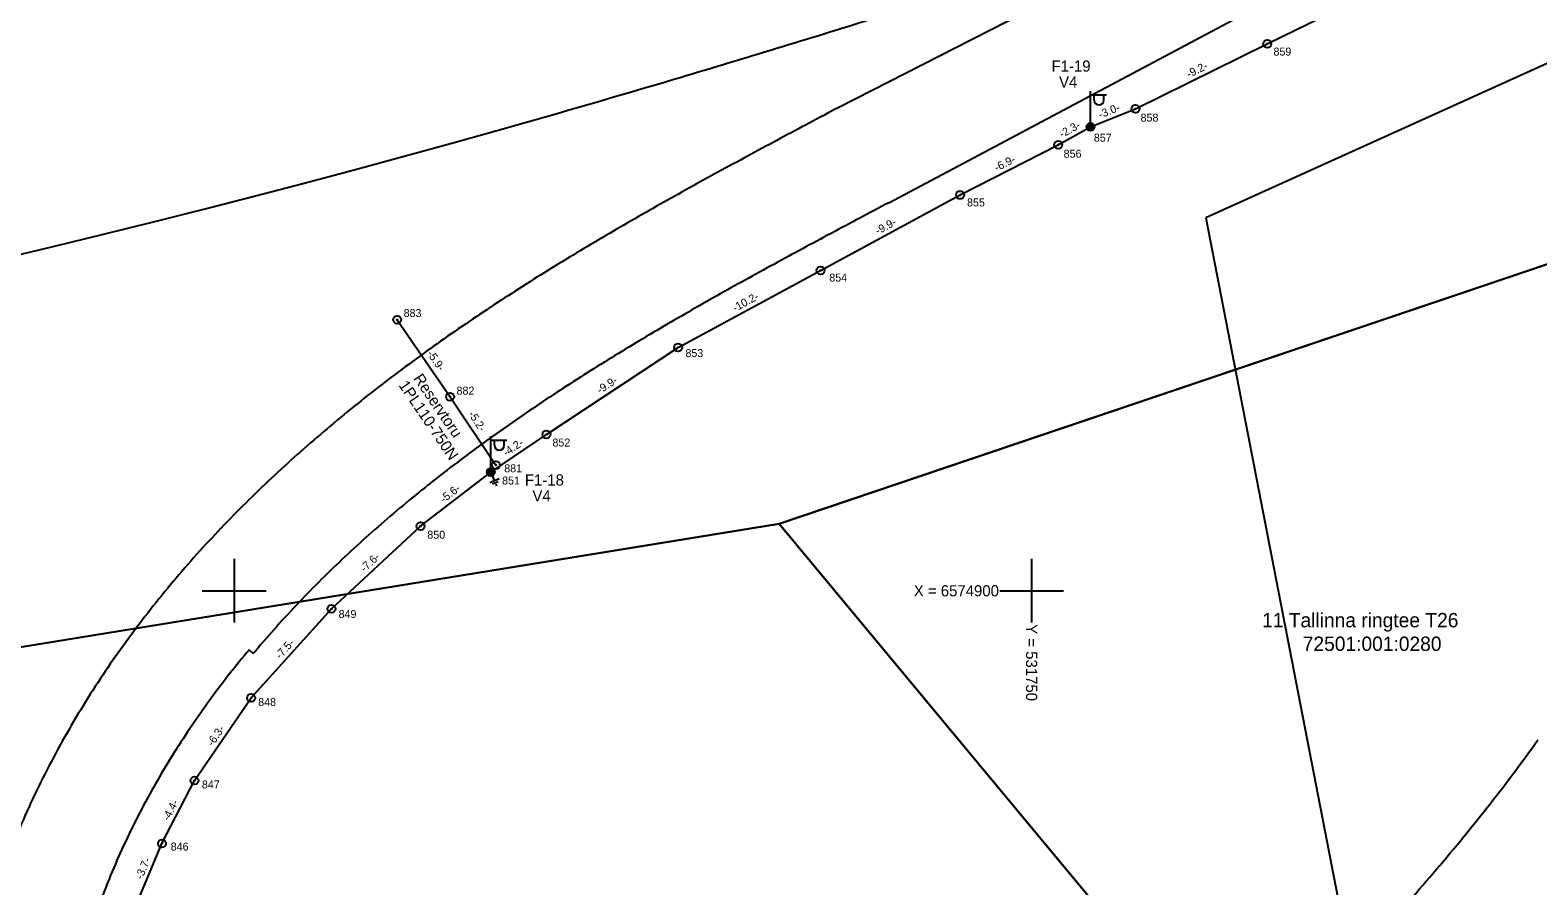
# Model space of a CAD drawing. Extents: x 528816 to 533196, y 6574767 to 6575847.
# Drawn here: x 531687.2 to 531781.7, y 6574881.5 to 6574935.2 of the extents above; entities that cross this region are included whole.
import ezdxf

# ---------------------------------------------------------------- set-up
doc = ezdxf.new("R2010")
doc.units = 0
for name, color, linetype in [('JOONSIDE', 7, 'Continuous'), ('KOORDPUNKT', 7, 'Continuous'), ('MOOTPIIR', 7, 'Continuous'), ('MPKAABEL', 7, 'Continuous'), ('PIIR', 7, 'Continuous'), ('POST', 7, 'Continuous'), ('TEE', 7, 'Continuous'), ('VORK', 7, 'Continuous')]:
    doc.layers.add(name, color=color, linetype=linetype)

msp = doc.modelspace()

# ---------------------------------------------------------------- linework, layer by layer
at = {"layer": 'KOORDPUNKT'}
for centre, radius in [((531764.773, 6574934.306), 0.25), ((531764.773, 6574934.306), 0.025), ((531764.773, 6574934.306), 0.0221), ((531764.773, 6574934.306), 0.0191), ((531764.773, 6574934.306), 0.0161), ((531764.773, 6574934.306), 0.0132), ((531764.773, 6574934.306), 0.0102), ((531764.773, 6574934.306), 0.00726), ((531764.773, 6574934.306), 0.0043), ((531756.511, 6574930.232), 0.25), ((531756.511, 6574930.232), 0.025), ((531756.511, 6574930.232), 0.0221), ((531756.511, 6574930.232), 0.0191), ((531756.511, 6574930.232), 0.0161), ((531756.511, 6574930.232), 0.0132), ((531756.511, 6574930.232), 0.0102), ((531756.511, 6574930.232), 0.00726), ((531756.511, 6574930.232), 0.0043), ((531753.692, 6574929.1), 0.25), ((531753.692, 6574929.1), 0.025), ((531753.692, 6574929.1), 0.0221), ((531753.692, 6574929.1), 0.0191), ((531753.692, 6574929.1), 0.0161), ((531753.692, 6574929.1), 0.0132), ((531753.692, 6574929.1), 0.0102), ((531753.692, 6574929.1), 0.00726), ((531753.692, 6574929.1), 0.0043), ((531751.673, 6574927.982), 0.25), ((531751.673, 6574927.982), 0.025), ((531751.673, 6574927.982), 0.0221), ((531751.673, 6574927.982), 0.0191), ((531751.673, 6574927.982), 0.0161), ((531751.673, 6574927.982), 0.0132), ((531751.673, 6574927.982), 0.0102), ((531751.673, 6574927.982), 0.00726), ((531751.673, 6574927.982), 0.0043), ((531745.517, 6574924.828), 0.25), ((531745.517, 6574924.828), 0.025), ((531745.517, 6574924.828), 0.0221), ((531745.517, 6574924.828), 0.0191), ((531745.517, 6574924.828), 0.0161), ((531745.517, 6574924.828), 0.0132), ((531745.517, 6574924.828), 0.0102), ((531745.517, 6574924.828), 0.00726), ((531745.517, 6574924.828), 0.0043), ((531736.767, 6574920.097), 0.25), ((531736.767, 6574920.097), 0.025), ((531736.767, 6574920.097), 0.0221), ((531736.767, 6574920.097), 0.0191), ((531736.767, 6574920.097), 0.0161), ((531736.767, 6574920.097), 0.0132), ((531736.767, 6574920.097), 0.0102), ((531736.767, 6574920.097), 0.00726), ((531736.767, 6574920.097), 0.0043), ((531710.222, 6574917.003), 0.25), ((531710.222, 6574917.003), 0.025), ((531710.222, 6574917.003), 0.0221), ((531710.222, 6574917.003), 0.0191), ((531710.222, 6574917.003), 0.0161), ((531710.222, 6574917.003), 0.0132), ((531710.222, 6574917.003), 0.0102), ((531710.222, 6574917.003), 0.00726), ((531710.222, 6574917.003), 0.0043), ((531727.832, 6574915.264), 0.25), ((531727.832, 6574915.264), 0.025), ((531727.832, 6574915.264), 0.0221), ((531727.832, 6574915.264), 0.0191), ((531727.832, 6574915.264), 0.0161), ((531727.832, 6574915.264), 0.0132), ((531727.832, 6574915.264), 0.0102), ((531727.832, 6574915.264), 0.00726), ((531727.832, 6574915.264), 0.0043), ((531713.538, 6574912.175), 0.25), ((531713.538, 6574912.175), 0.025), ((531713.538, 6574912.175), 0.0221), ((531713.538, 6574912.175), 0.0191), ((531713.538, 6574912.175), 0.0161), ((531713.538, 6574912.175), 0.0132), ((531713.538, 6574912.175), 0.0102), ((531713.538, 6574912.175), 0.00726), ((531713.538, 6574912.175), 0.0043), ((531719.579, 6574909.809), 0.25), ((531719.579, 6574909.809), 0.025), ((531719.579, 6574909.809), 0.0221), ((531719.579, 6574909.809), 0.0191), ((531719.579, 6574909.809), 0.0161), ((531719.579, 6574909.809), 0.0132), ((531719.579, 6574909.809), 0.0102), ((531719.579, 6574909.809), 0.00726), ((531719.579, 6574909.809), 0.0043), ((531716.418, 6574907.888), 0.25), ((531716.091, 6574907.447), 0.25), ((531716.091, 6574907.447), 0.025), ((531716.091, 6574907.447), 0.0221), ((531716.091, 6574907.447), 0.0191), ((531716.091, 6574907.447), 0.0161), ((531716.091, 6574907.447), 0.0132), ((531716.091, 6574907.447), 0.0102), ((531716.091, 6574907.447), 0.00726), ((531716.091, 6574907.447), 0.0043), ((531716.418, 6574907.888), 0.025), ((531716.418, 6574907.888), 0.0221), ((531716.418, 6574907.888), 0.0191), ((531716.418, 6574907.888), 0.0161), ((531716.418, 6574907.888), 0.0132), ((531716.418, 6574907.888), 0.0102), ((531716.418, 6574907.888), 0.00726), ((531716.418, 6574907.888), 0.0043), ((531711.692, 6574904.055), 0.25), ((531711.692, 6574904.055), 0.025), ((531711.692, 6574904.055), 0.0221), ((531711.692, 6574904.055), 0.0191), ((531711.692, 6574904.055), 0.0161), ((531711.692, 6574904.055), 0.0132), ((531711.692, 6574904.055), 0.0102), ((531711.692, 6574904.055), 0.00726), ((531711.692, 6574904.055), 0.0043), ((531706.101, 6574898.867), 0.25), ((531706.101, 6574898.867), 0.025), ((531706.101, 6574898.867), 0.0221), ((531706.101, 6574898.867), 0.0191), ((531706.101, 6574898.867), 0.0161), ((531706.101, 6574898.867), 0.0132), ((531706.101, 6574898.867), 0.0102), ((531706.101, 6574898.867), 0.00726), ((531706.101, 6574898.867), 0.0043), ((531701.067, 6574893.276), 0.25), ((531701.067, 6574893.276), 0.025), ((531701.067, 6574893.276), 0.0221), ((531701.067, 6574893.276), 0.0191), ((531701.067, 6574893.276), 0.0161), ((531701.067, 6574893.276), 0.0132), ((531701.067, 6574893.276), 0.0102), ((531701.067, 6574893.276), 0.00726), ((531701.067, 6574893.276), 0.0043), ((531697.516, 6574888.092), 0.25), ((531697.516, 6574888.092), 0.025), ((531697.516, 6574888.092), 0.0221), ((531697.516, 6574888.092), 0.0191), ((531697.516, 6574888.092), 0.0161), ((531697.516, 6574888.092), 0.0132), ((531697.516, 6574888.092), 0.0102), ((531697.516, 6574888.092), 0.00726), ((531697.516, 6574888.092), 0.0043), ((531695.478, 6574884.14), 0.25), ((531695.478, 6574884.14), 0.025), ((531695.478, 6574884.14), 0.0221), ((531695.478, 6574884.14), 0.0191), ((531695.478, 6574884.14), 0.0161), ((531695.478, 6574884.14), 0.0132), ((531695.478, 6574884.14), 0.0102), ((531695.478, 6574884.14), 0.00726), ((531695.478, 6574884.14), 0.0043)]:
    msp.add_circle(centre, radius, dxfattribs=at)
at = {"layer": 'MOOTPIIR'}
msp.add_lwpolyline([(532326.975, 6575157.507), (532011.424, 6575047.308), (531974.249, 6575056.159), (531949.023, 6575045.98), (531934.418, 6575025.179), (531948.58, 6574987.561), (531930.435, 6574980.038), (531915.387, 6575014.558), (531872.016, 6575000.396), (531879.539, 6574971.629), (531794.124, 6574938.436), (531760.931, 6574923.389), (531786.158, 6574793.274), (531744.999, 6574779.555), (531692.776, 6574778.227), (531621.08, 6574852.578), (531554.695, 6574876.477), (531465.739, 6574886.656), (531460.428, 6574919.848), (531387.405, 6574932.24), (531177.628, 6574990.659), (531134.699, 6574992.429), (531095.311, 6575014.115), (530588.571, 6575165.473)], dxfattribs=at)
at = {"layer": 'MPKAABEL'}
for points in [[(531697.756, 6574845.381), (531696.414, 6574847.443), (531693.57, 6574853.546), (531691.866, 6574859.852), (531691.626, 6574868.768), (531692.561, 6574873.925), (531692.517, 6574875.444), (531693.03, 6574877.165), (531694.058, 6574880.773), (531695.478, 6574884.14), (531697.516, 6574888.092), (531701.067, 6574893.276), (531706.101, 6574898.867), (531711.692, 6574904.055), (531716.091, 6574907.447), (531719.579, 6574909.809), (531727.832, 6574915.264), (531736.767, 6574920.097), (531745.517, 6574924.828), (531751.673, 6574927.982), (531753.692, 6574929.1), (531756.511, 6574930.232), (531764.773, 6574934.306), (531771.878, 6574937.812)], [(531697.756, 6574845.381), (531696.414, 6574847.443), (531693.57, 6574853.546), (531691.866, 6574859.852), (531691.626, 6574868.768), (531692.561, 6574873.925), (531692.517, 6574875.444), (531693.03, 6574877.165), (531694.058, 6574880.773), (531695.478, 6574884.14), (531697.516, 6574888.092), (531701.067, 6574893.276), (531706.101, 6574898.867), (531711.692, 6574904.055), (531716.091, 6574907.447), (531719.579, 6574909.809), (531727.832, 6574915.264), (531736.767, 6574920.097), (531745.517, 6574924.828), (531751.673, 6574927.982), (531753.692, 6574929.1), (531756.511, 6574930.232), (531764.773, 6574934.306), (531771.878, 6574937.812)], [(531710.222, 6574917.003), (531713.538, 6574912.175), (531716.418, 6574907.888)], [(531716.188, 6574907.217), (531716.32, 6574906.904)], [(531716.613, 6574907.028), (531716.027, 6574906.781)], [(531716.547, 6574906.837), (531716.208, 6574906.694)], [(531716.482, 6574906.647), (531716.39, 6574906.608)]]:
    msp.add_lwpolyline(points, dxfattribs=at)
at = {"layer": 'PIIR'}
msp.add_lwpolyline([(532244.31, 6575107.8), (532011.98, 6575024.21), (531991.69, 6575016.03), (531978.7, 6575015.5), (531892.97, 6574983.14), (531926.38, 6574969.14), (531822.45, 6574934.07), (531734.17, 6574904.2), (531553.93, 6574874.91), (531433.13, 6574879.76), (531411.86, 6574910.02), (531272.47, 6574939.89), (531020.33, 6575014.24), (530966.07, 6575030.24)], dxfattribs=at)
for points in [[(531775.01, 6574855.02), (531734.17, 6574904.2), (531822.45, 6574934.07), (531806.18, 6574884.99)], [(531775.01, 6574855.02), (531734.17, 6574904.2), (531822.45, 6574934.07), (531806.18, 6574884.99)], [(531625.06, 6574849.97), (531553.93, 6574874.91), (531734.17, 6574904.2), (531775.01, 6574855.02), (531797.95, 6574827.35), (531815.85, 6574805.79), (531819.42, 6574801.52), (531759.88, 6574776.94), (531664.4, 6574772.63), (531656.62, 6574782.88), (531667.83, 6574806.64)], [(531625.06, 6574849.97), (531553.93, 6574874.91), (531734.17, 6574904.2), (531775.01, 6574855.02), (531797.95, 6574827.35), (531815.85, 6574805.79), (531819.42, 6574801.52), (531759.88, 6574776.94), (531664.4, 6574772.63), (531656.62, 6574782.88), (531667.83, 6574806.64)]]:
    msp.add_lwpolyline(points, close=True, dxfattribs=at)
at = {"layer": 'POST'}
for p, q in [((531753.692, 6574929.351), (531753.692, 6574931.351)), ((531753.692, 6574931.101), (531754.692, 6574931.101)), ((531753.919, 6574930.78), (531753.919, 6574931.101)), ((531754.531, 6574930.78), (531754.531, 6574931.101)), ((531753.692, 6574929.1), (531753.692, 6574929.1)), ((531716.091, 6574907.697), (531716.091, 6574909.697)), ((531716.091, 6574909.447), (531717.091, 6574909.447)), ((531716.318, 6574909.126), (531716.318, 6574909.447)), ((531716.93, 6574909.126), (531716.93, 6574909.447)), ((531716.091, 6574907.447), (531716.091, 6574907.447))]:
    msp.add_line(p, q, dxfattribs=at)
for centre, radius in [((531753.692, 6574929.1), 0.25), ((531753.692, 6574929.1), 0.225), ((531753.692, 6574929.1), 0.2), ((531753.692, 6574929.1), 0.175), ((531753.692, 6574929.1), 0.15), ((531753.692, 6574929.1), 0.125), ((531753.692, 6574929.1), 0.1), ((531753.692, 6574929.1), 0.075), ((531753.692, 6574929.1), 0.05), ((531753.692, 6574929.1), 0.025), ((531716.091, 6574907.447), 0.25), ((531716.091, 6574907.447), 0.225), ((531716.091, 6574907.447), 0.2), ((531716.091, 6574907.447), 0.175), ((531716.091, 6574907.447), 0.15), ((531716.091, 6574907.447), 0.125), ((531716.091, 6574907.447), 0.1), ((531716.091, 6574907.447), 0.075), ((531716.091, 6574907.447), 0.05), ((531716.091, 6574907.447), 0.025)]:
    msp.add_circle(centre, radius, dxfattribs=at)
for centre in [(531754.225, 6574930.78), (531716.624, 6574909.126)]:
    msp.add_arc(centre, 0.306, 180, 0, dxfattribs=at)
at = {"layer": 'TEE'}
for points in [[(531764.229, 6574943.756), (531737.869, 6574930.305)], [(531741.038, 6574924.345), (531768.924, 6574939.186)], [(531700.934, 6574896.285), (531701.202, 6574896.06)]]:
    msp.add_lwpolyline(points, dxfattribs=at)
for centre, radius, start, end in [((531510.046, 6575660.713), 736.745, 276.534934, 284.375685), ((531461.301, 6575826.786), 933.477, 286.573949, 287.349829), ((531496.384, 6575708.906), 810.488, 285.789495, 286.5739), ((532463.789, 6573564.877), 1546.4, 117.997019, 118.149221), ((531510.046, 6575660.718), 760.4, 270.14169, 285.786958), ((531979.439, 6574470.111), 519.733, 118.14922, 118.60583), ((531881.129, 6574650.381), 314.4, 118.60583, 119.36684), ((531837.974, 6574727.072), 226.4, 119.36684, 120.43226), ((532463.789, 6573564.877), 1539.65, 117.997019, 118.149221), ((531813.211, 6574769.226), 177.511, 120.43226, 121.80208), ((531979.439, 6574470.111), 512.983, 118.14922, 118.60583), ((531881.129, 6574650.381), 307.65, 118.60583, 119.36684), ((531796.816, 6574795.666), 146.4, 121.80208, 123.47631), ((531837.974, 6574727.072), 219.65, 119.36684, 120.43226), ((531784.935, 6574813.632), 124.862, 123.47631, 125.45494), ((531813.211, 6574769.226), 170.761, 120.43226, 121.80208), ((531775.773, 6574826.498), 109.067, 125.45494, 127.73798), ((531796.816, 6574795.666), 139.65, 121.80208, 123.47631), ((531768.381, 6574836.05), 96.988, 127.73798, 130.32542), ((531784.935, 6574813.632), 118.112, 123.47631, 125.45494), ((531762.21, 6574843.319), 87.453, 130.32542, 133.21727), ((531775.773, 6574826.498), 102.317, 125.45494, 127.73798), ((531756.924, 6574848.945), 79.733, 133.21727, 136.41352), ((531768.381, 6574836.05), 90.238, 127.73798, 130.32542), ((531762.21, 6574843.319), 80.703, 130.32542, 133.21727), ((531752.305, 6574853.342), 73.357, 136.41352, 139.91418), ((531756.924, 6574848.945), 72.983, 133.21727, 136.41352), ((531748.207, 6574856.791), 68, 139.91418, 143.71924), ((531752.305, 6574853.342), 66.607, 136.41352, 139.91418), ((531744.529, 6574859.491), 63.437, 143.71924, 147.82871), ((531748.207, 6574856.791), 61.6, 140.12343, 143.71924), ((531748.207, 6574856.791), 61.25, 139.91418, 140.12343), ((531741.199, 6574861.585), 59.503, 147.82871, 152.24258), ((531744.529, 6574859.491), 57.037, 143.71924, 147.82871), ((531691.284, 6574955.063), 111.048, 321.80698, 324.54383), ((531738.167, 6574863.181), 56.077, 152.24258, 156.96085), ((531741.199, 6574861.585), 53.103, 147.82871, 152.24258), ((531738.167, 6574863.181), 49.677, 152.24258, 156.96085), ((531680.544, 6574963.51), 124.712, 319.35874, 321.80749), ((531735.397, 6574864.359), 46.667, 156.96085, 161.98354), ((531667.451, 6574974.749), 141.967, 317.19807, 319.35874)]:
    msp.add_arc(centre, radius, start, end, dxfattribs=at)
at = {"layer": 'VORK'}
for p, q in [((531700, 6574902), (531700, 6574898)), ((531750, 6574902), (531750, 6574898)), ((531698, 6574900), (531702, 6574900)), ((531748, 6574900), (531752, 6574900))]:
    msp.add_line(p, q, dxfattribs=at)

# ---------------------------------------------------------------- texts
at = {"layer": 'JOONSIDE'}
for s, rotation, p in [('-9.2-', 26.24795, (531759.859, 6574932.162)), ('-3.0-', 21.86971, (531754.312, 6574929.619)), ('-2.3-', 28.98589, (531751.905, 6574928.397)), ('-6.9-', 27.12814, (531747.814, 6574926.286)), ('-9.9-', 28.39946, (531740.363, 6574922.326)), ('-10.2-', 28.40925, (531731.411, 6574917.484)), ('-5.9-', 304.48667, (531712.069, 6574914.871)), ('-9.9-', 33.46358, (531722.942, 6574912.332)), ('-5.2-', 303.88825, (531714.655, 6574911.075)), ('-4.2-', 34.10503, (531717.053, 6574908.4)), ('-5.6-', 37.63525, (531713.145, 6574905.491)), ('-7.6-', 42.85885, (531708.177, 6574901.134)), ('-7.5-', 48.0009, (531702.896, 6574895.681)), ('-6.3-', 55.58916, (531698.661, 6574890.207)), ('-4.4-', 62.72037, (531695.908, 6574885.52)), ('-3.7-', 67.13288, (531694.246, 6574881.863))]:
    msp.add_text(s, height=0.5, rotation=rotation, dxfattribs=at).set_placement(p)
at = {"layer": 'KOORDPUNKT'}
for s, p in [('859', (531765.166, 6574933.575)), ('858', (531756.834, 6574929.431)), ('857', (531753.903, 6574928.173)), ('856', (531752.01, 6574927.167)), ('855', (531745.953, 6574924.111)), ('854', (531737.315, 6574919.395)), ('883', (531710.629, 6574917.172)), ('853', (531728.296, 6574914.66)), ('882', (531713.946, 6574912.302)), ('852', (531719.958, 6574909.05)), ('851', (531716.8, 6574906.667)), ('881', (531716.938, 6574907.431)), ('850', (531712.113, 6574903.268)), ('849', (531706.551, 6574898.291)), ('848', (531701.51, 6574892.77)), ('847', (531697.98, 6574887.6)), ('846', (531696.026, 6574883.704))]:
    msp.add_text(s, height=0.5, dxfattribs=at).set_placement(p)
at = {"layer": 'MPKAABEL'}
for s, p in [('1PL110-750N', (531710.284, 6574912.897)), ('Reservtoru', (531711.209, 6574913.315))]:
    msp.add_text(s, height=0.7, rotation=304.20624, dxfattribs=at).set_placement(p)
at = {"layer": 'PIIR'}
for s, p in [('11 Tallinna ringtee T26', (531764.45, 6574897.707)), ('72501:001:0280', (531766.999, 6574896.226))]:
    msp.add_text(s, height=0.9, rotation=360, dxfattribs=at).set_placement(p)
at = {"layer": 'POST'}
for s, p in [('F1-19', (531751.251, 6574932.566)), ('V4', (531751.723, 6574931.566)), ('F1-18', (531718.231, 6574906.602)), ('V4', (531718.704, 6574905.602))]:
    msp.add_text(s, height=0.7, dxfattribs=at).set_placement(p)
at = {"layer": 'VORK'}
msp.add_text('X = 6574900', height=0.7, dxfattribs=at).set_placement((531742.615, 6574899.65))
msp.add_text('Y = 531750 ', height=0.7, rotation=270, dxfattribs=at).set_placement((531749.65, 6574897.9))

doc.saveas('drawing.dxf')
